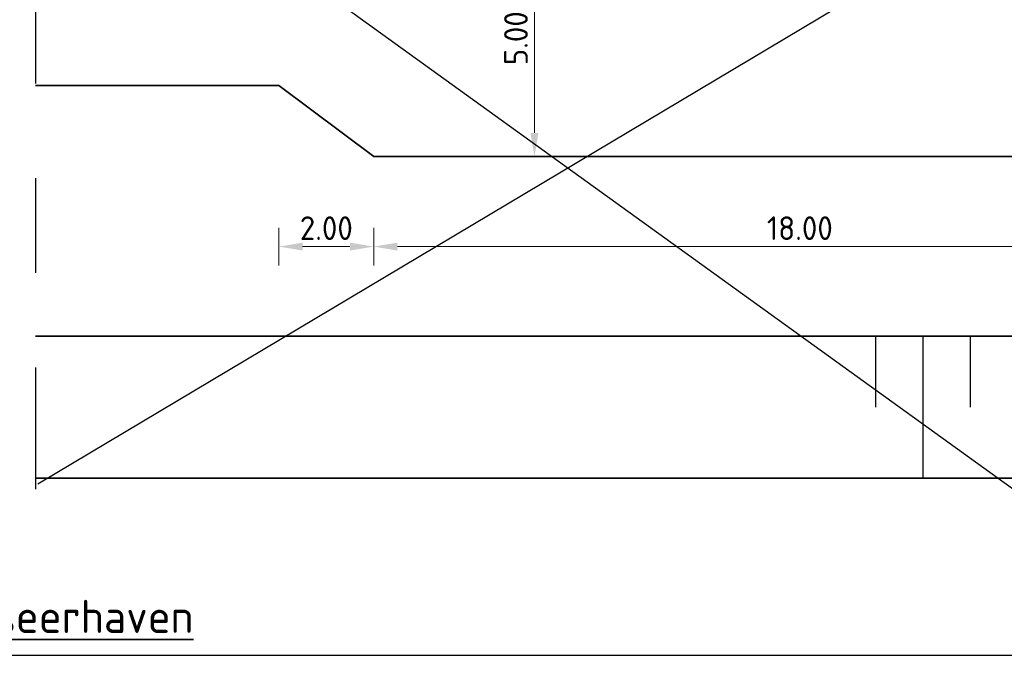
# Model space of a CAD drawing. Header units: metres. Extents: x 250001 to 257773, y 598992 to 609118.
# Tile 514 of 656: x 257293 to 257314, y 602941 to 602954. Entities that reach past the tile are written whole.
import ezdxf

# ---------------------------------------------------------------- set-up
doc = ezdxf.new("R2010")
doc.units = ezdxf.units.M
doc.linetypes.add('XX-AFBREEK', pattern=[7, 4, -1, 1, -1])
for name, color, linetype, lineweight in [('N-WE-GW-TALUD_KRUIN-G', 90, 'Continuous', 35), ('N-WE-GW-TALUD_TEEN-G', 90, 'Continuous', 35), ('N-WE-GW-TALUDARCERING-G', 72, 'Continuous', 25), ('N-WE-VH-VERHARDING-G', 252, 'Continuous', 35), ('X-XX-AL-AFBREEKLIJN-GD', 251, 'XX-AFBREEK', 25), ('X-XX-AL-M', 7, 'Continuous', 18), ('X-XX-AL-T35', 7, 'Continuous', 35)]:
    doc.layers.add(name, color=color, linetype=linetype, lineweight=lineweight)
doc.styles.add('NLCS-ISO', font='NLCS-ISO.ttf')
doc.styles.add('NLCS-ISO-M200-T25', font='NLCS-ISO.ttf', dxfattribs={"height": 0.5})
doc.dimstyles.new('NLCS-M200-T25-PIJL_X_L2_H1', dxfattribs={"dimscale": 0.2, "dimtxt": 2.5, "dimasz": 2.5, "dimexe": 2, "dimexo": 2, "dimgap": 0.7, "dimtad": 1, "dimzin": 0, "dimdsep": 46, "dimtxsty": 'NLCS-ISO-M200-T25', "dimcen": 0, "dimdle": 2, "dimclrd": 256, "dimclre": 256, "dimclrt": 256, "dimadec": 1, "dimazin": 0, "dimtfac": 1, "dimtofl": 0, "dimtmove": 1, "dimatfit": 0, "dimfxl": 2, "dimfxlon": 1, "dimtfillclr": 254, "dimtolj": 1, "dimtzin": 0, "dimlwd": 18, "dimlwe": 18, "dimarcsym": 0})

# ---------------------------------------------------------------- blocks, each defined once
blk = doc.blocks.new('*D238')
at = {"layer": 'Defpoints', "color": 0, "transparency": 16777216}
for p in [(257300.358, 602956.453), (257303.753, 602956.453), (257300.358, 602951.453)]:
    blk.add_point(p, dxfattribs=at)
at = {"layer": 'X-XX-AL-M', "linetype": 'Continuous', "lineweight": 18, "transparency": 16777216}
for p, q in [((257303.353, 602956.453), (257304.153, 602956.453)), ((257303.753, 602951.953), (257303.753, 602955.953)), ((257303.353, 602951.453), (257304.153, 602951.453))]:
    blk.add_line(p, q, dxfattribs=at)
at = {"layer": 'X-XX-AL-M', "transparency": 16777216}
for points in [[(257303.67, 602955.953), (257303.837, 602955.953), (257303.753, 602956.453)], [(257303.67, 602951.953), (257303.837, 602951.953), (257303.753, 602951.453)]]:
    blk.add_solid(points, dxfattribs=at)
at = {"layer": 'X-XX-AL-M', "transparency": 16777216, "insert": (257303.363, 602953.953), "char_height": 0.5, "attachment_point": 5, "rotation": 90, "style": 'NLCS-ISO-M200-T25'}
blk.add_mtext('\\A1;5.00', dxfattribs=at)
blk = doc.blocks.new('*D239')
at = {"layer": 'Defpoints', "color": 0, "transparency": 16777216}
for p in [(257298.358, 602952.953), (257300.358, 602951.453), (257298.358, 602949.549)]:
    blk.add_point(p, dxfattribs=at)
at = {"layer": 'X-XX-AL-M', "linetype": 'Continuous', "lineweight": 18, "transparency": 16777216}
for p, q in [((257298.358, 602949.949), (257298.358, 602949.149)), ((257300.358, 602949.949), (257300.358, 602949.149)), ((257299.858, 602949.549), (257298.858, 602949.549))]:
    blk.add_line(p, q, dxfattribs=at)
at = {"layer": 'X-XX-AL-M', "transparency": 16777216}
for points in [[(257298.858, 602949.633), (257298.858, 602949.466), (257298.358, 602949.549)], [(257299.858, 602949.633), (257299.858, 602949.466), (257300.358, 602949.549)]]:
    blk.add_solid(points, dxfattribs=at)
at = {"layer": 'X-XX-AL-M', "transparency": 16777216, "insert": (257299.358, 602949.939), "char_height": 0.5, "attachment_point": 5, "style": 'NLCS-ISO-M200-T25'}
blk.add_mtext('\\A1;2.00', dxfattribs=at)
blk = doc.blocks.new('*D240')
at = {"layer": 'Defpoints', "color": 0, "transparency": 16777216}
for p in [(257300.358, 602951.453), (257318.358, 602951.453), (257318.358, 602949.549)]:
    blk.add_point(p, dxfattribs=at)
at = {"layer": 'X-XX-AL-M', "linetype": 'Continuous', "lineweight": 18, "transparency": 16777216}
for p, q in [((257300.358, 602949.949), (257300.358, 602949.149)), ((257318.358, 602949.949), (257318.358, 602949.149)), ((257300.858, 602949.549), (257317.858, 602949.549))]:
    blk.add_line(p, q, dxfattribs=at)
at = {"layer": 'X-XX-AL-M', "transparency": 16777216}
for points in [[(257300.858, 602949.633), (257300.858, 602949.466), (257300.358, 602949.549)], [(257317.858, 602949.633), (257317.858, 602949.466), (257318.358, 602949.549)]]:
    blk.add_solid(points, dxfattribs=at)
at = {"layer": 'X-XX-AL-M', "transparency": 16777216, "insert": (257309.358, 602949.939), "char_height": 0.5, "attachment_point": 5, "style": 'NLCS-ISO-M200-T25'}
blk.add_mtext('\\A1;18.00', dxfattribs=at)

msp = doc.modelspace()

# ---------------------------------------------------------------- linework, layer by layer
at = {"layer": 'Defpoints'}
for p, q in [((257322.624, 602962.048), (257293.264, 602944.53)), ((257294.365, 602958.503), (257316.217, 602942.724))]:
    msp.add_line(p, q, dxfattribs=at)
msp.add_lwpolyline([(257280.666, 602967.78), (257336.054, 602967.78), (257336.054, 602940.911), (257280.666, 602940.911)], close=True, dxfattribs=at)
at = {"layer": 'N-WE-GW-TALUD_KRUIN-G'}
msp.add_lwpolyline([(257293.213, 602947.656), (257325.213, 602947.656)], dxfattribs=at)
at = {"layer": 'N-WE-GW-TALUD_TEEN-G'}
msp.add_lwpolyline([(257293.213, 602944.656), (257325.213, 602944.656)], dxfattribs=at)
at = {"layer": 'N-WE-GW-TALUDARCERING-G', "flags": 128}
for points in [[(257310.954, 602947.656), (257310.954, 602946.156)], [(257311.954, 602947.656), (257311.954, 602944.656)], [(257312.954, 602947.656), (257312.954, 602946.156)]]:
    msp.add_lwpolyline(points, dxfattribs=at)
at = {"layer": 'N-WE-VH-VERHARDING-G', "flags": 128}
msp.add_lwpolyline([(257293.213, 602952.953), (257298.358, 602952.953), (257300.358, 602951.453), (257318.358, 602951.453), (257320.358, 602952.953), (257325.213, 602952.953)], dxfattribs=at)
at = {"layer": 'X-XX-AL-AFBREEKLIJN-GD', "ltscale": 2, "flags": 128}
msp.add_lwpolyline([(257293.213, 602960.995), (257293.213, 602944.426)], dxfattribs=at)

# ---------------------------------------------------------------- texts
at = {"layer": 'X-XX-AL-T35', "insert": (257282.209, 602943.25), "char_height": 0.7, "width": 16.23436, "attachment_point": 1, "style": 'NLCS-ISO'}
msp.add_mtext('{\\LPRINCIPEPROFIEL 13\\POnderhoudsweg met passeerhaven}', dxfattribs=at)

# ---------------------------------------------------------------- dimensions: what is measured, and where the dimension line sits
at = {"layer": 'X-XX-AL-M'}
dim = msp.add_linear_dim(base=(257303.753, 602956.453), p1=(257300.358, 602951.453), p2=(257300.358, 602956.453), angle=90, dimstyle='NLCS-M200-T25-PIJL_X_L2_H1', dxfattribs=at)
dim.commit()
dim.dimension.update_dxf_attribs({"geometry": '*D238', "text_midpoint": (257303.363, 602953.953)})
for base, p2, picture, middle in [((257298.358, 602949.549), (257298.358, 602952.953), '*D239', (257299.358, 602949.939)), ((257318.358, 602949.549), (257318.358, 602951.453), '*D240', (257309.358, 602949.939))]:
    dim = msp.add_linear_dim(base=base, p1=(257300.358, 602951.453), p2=p2, dimstyle='NLCS-M200-T25-PIJL_X_L2_H1', dxfattribs=at)
    dim.commit()
    dim.dimension.update_dxf_attribs({"geometry": picture, "text_midpoint": middle})

doc.saveas('drawing.dxf')
